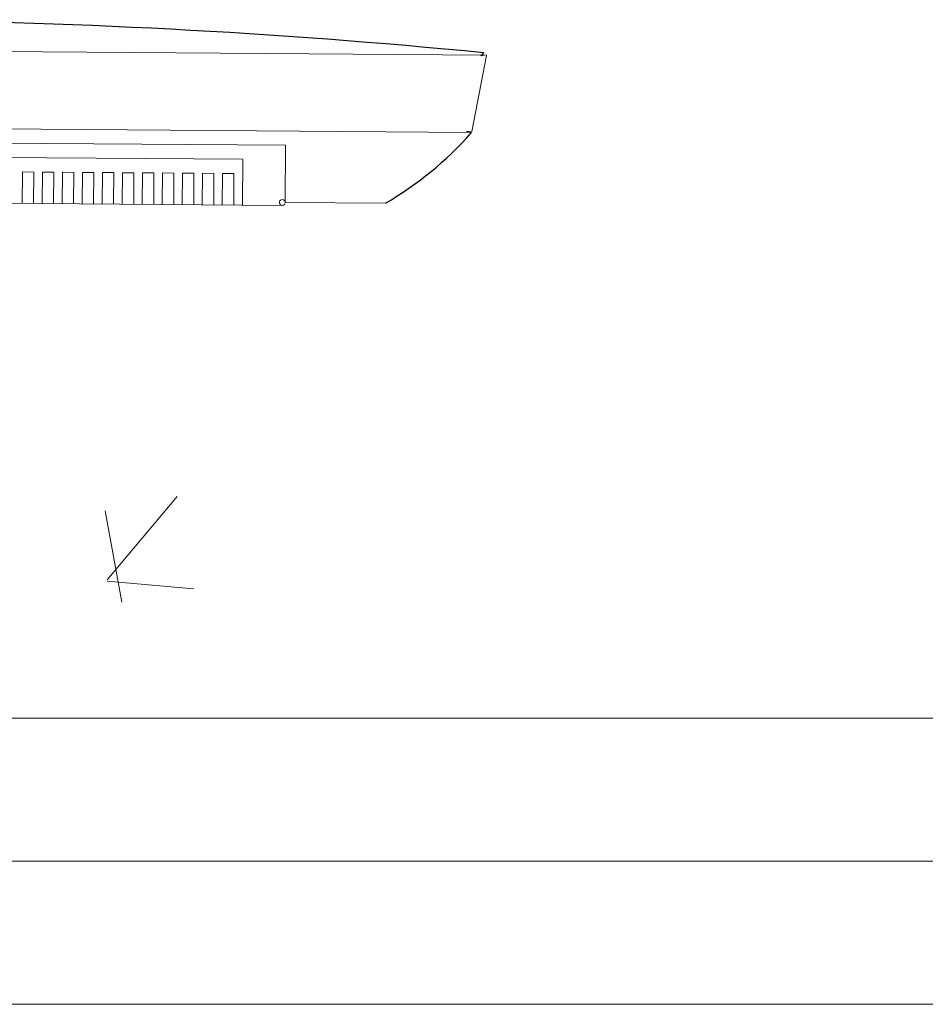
# Model space of a CAD drawing. Header units: feet. Extents: x 8 to 127, y 6 to 90.
# Tile 349 of 538: x 48.488 to 48.647, y 50.05 to 50.222. Entities that reach past the tile are written whole.
import ezdxf

# ---------------------------------------------------------------- set-up
doc = ezdxf.new("R2010")
doc.units = ezdxf.units.FT
doc.header["$MEASUREMENT"] = 0
for name, color, linetype in [('ESQUADRIAS', 252, 'Continuous'), ('MOBILIÁRIO2', 250, 'Continuous'), ('NO ESPESSURA', 250, 'Continuous')]:
    doc.layers.add(name, color=color, linetype=linetype)

msp = doc.modelspace()

# ---------------------------------------------------------------- linework, layer by layer
at = {"layer": 'ESQUADRIAS', "lineweight": 5}
for p, q in [((49.04021551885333, 50.1000442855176), (47.54021551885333, 50.1000442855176)), ((49.04021551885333, 50.07504428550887), (47.54021551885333, 50.07504428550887)), ((49.04021551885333, 50.05004428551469), (47.54021551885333, 50.05004428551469))]:
    msp.add_line(p, q, dxfattribs=at)
at = {"layer": 'MOBILIÁRIO2', "lineweight": 5}
for p, q in [((48.34236467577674, 50.21756642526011), (48.56984796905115, 50.21587605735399)), ((48.34236467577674, 50.21756642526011), (48.56984796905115, 50.21587605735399)), ((48.56727805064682, 50.20252939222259), (48.56983998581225, 50.21581396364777)), ((48.56727805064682, 50.20252939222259), (48.56983998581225, 50.21581396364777)), ((48.5688409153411, 50.21578348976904), (48.56940293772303, 50.21627962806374)), ((48.5688409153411, 50.21578348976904), (48.56940293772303, 50.21627962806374)), ((48.56984810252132, 50.21593911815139), (48.5688409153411, 50.21578348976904)), ((48.56984810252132, 50.21593911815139), (48.5688409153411, 50.21578348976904)), ((48.34477880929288, 50.20404818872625), (48.56723156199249, 50.20239505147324)), ((48.34477880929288, 50.20404818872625), (48.56723156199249, 50.20239505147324)), ((48.56716088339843, 50.2022919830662), (48.56628709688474, 50.20262407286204)), ((48.56628709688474, 50.20262407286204), (48.56727805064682, 50.20252939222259)), ((48.56716088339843, 50.2022919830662), (48.56628709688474, 50.20262407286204)), ((48.56628709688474, 50.20262407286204), (48.56727805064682, 50.20252939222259)), ((48.53471993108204, 50.20013559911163), (48.37725343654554, 50.20130777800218)), ((48.53471993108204, 50.20013559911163), (48.37725343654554, 50.20130777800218)), ((48.53464592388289, 50.19013587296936), (48.53471993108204, 50.20013559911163)), ((48.53464592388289, 50.19013587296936), (48.53471993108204, 50.20013559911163)), ((48.3847201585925, 50.19875244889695), (48.52721620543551, 50.19769106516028)), ((48.3847201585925, 50.19875244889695), (48.52721620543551, 50.19769106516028)), ((48.52721620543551, 50.19769106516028), (48.52715699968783, 50.18969128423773)), ((48.52721620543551, 50.19769106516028), (48.52715699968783, 50.18969128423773)), ((48.48869875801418, 50.1954760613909), (48.48865805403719, 50.18997621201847)), ((48.48869875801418, 50.1954760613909), (48.48865805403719, 50.18997621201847)), ((48.49069870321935, 50.19546125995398), (48.48869875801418, 50.1954760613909)), ((48.49069870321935, 50.19546125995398), (48.48869875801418, 50.1954760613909)), ((48.49065799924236, 50.189961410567), (48.49069870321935, 50.19546125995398)), ((48.49065799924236, 50.189961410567), (48.49069870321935, 50.19546125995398)), ((48.49219866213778, 50.19545015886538), (48.49215795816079, 50.18995030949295)), ((48.49219866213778, 50.19545015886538), (48.49215795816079, 50.18995030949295)), ((48.49419860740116, 50.19543535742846), (48.49219866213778, 50.19545015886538)), ((48.49419860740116, 50.19543535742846), (48.49219866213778, 50.19545015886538)), ((48.49415790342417, 50.18993550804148), (48.49419860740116, 50.19543535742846)), ((48.49415790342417, 50.18993550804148), (48.49419860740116, 50.19543535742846)), ((48.49569856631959, 50.19542425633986), (48.4956578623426, 50.18992440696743)), ((48.49569856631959, 50.19542425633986), (48.4956578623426, 50.18992440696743)), ((48.49769851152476, 50.19540945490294), (48.49569856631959, 50.19542425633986)), ((48.49769851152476, 50.19540945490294), (48.49569856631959, 50.19542425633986)), ((48.49765780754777, 50.18990960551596), (48.49769851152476, 50.19540945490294)), ((48.49765780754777, 50.18990960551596), (48.49769851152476, 50.19540945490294)), ((48.49919847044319, 50.19539835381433), (48.4991577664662, 50.18989850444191)), ((48.49919847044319, 50.19539835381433), (48.4991577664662, 50.18989850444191)), ((48.50119841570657, 50.19538355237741), (48.49919847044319, 50.19539835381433)), ((48.50119841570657, 50.19538355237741), (48.49919847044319, 50.19539835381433)), ((48.50115771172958, 50.18988370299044), (48.50119841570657, 50.19538355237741)), ((48.50115771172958, 50.18988370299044), (48.50119841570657, 50.19538355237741)), ((48.502698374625, 50.19537245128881), (48.50265767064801, 50.18987260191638)), ((48.502698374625, 50.19537245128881), (48.50265767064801, 50.18987260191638)), ((48.50469831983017, 50.19535764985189), (48.502698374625, 50.19537245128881)), ((48.50469831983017, 50.19535764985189), (48.502698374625, 50.19537245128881)), ((48.50465761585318, 50.18985780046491), (48.50469831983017, 50.19535764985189)), ((48.50465761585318, 50.18985780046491), (48.50469831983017, 50.19535764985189)), ((48.5061982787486, 50.19534654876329), (48.50615757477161, 50.18984669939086)), ((48.5061982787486, 50.19534654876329), (48.50615757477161, 50.18984669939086)), ((48.50819822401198, 50.19533174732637), (48.5061982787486, 50.19534654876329)), ((48.50819822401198, 50.19533174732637), (48.5061982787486, 50.19534654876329)), ((48.50815752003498, 50.18983189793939), (48.50819822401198, 50.19533174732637)), ((48.50815752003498, 50.18983189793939), (48.50819822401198, 50.19533174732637)), ((48.50969818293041, 50.19532064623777), (48.50965747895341, 50.18982079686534)), ((48.50969818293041, 50.19532064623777), (48.50965747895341, 50.18982079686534)), ((48.51169812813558, 50.19530584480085), (48.50969818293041, 50.19532064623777)), ((48.51169812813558, 50.19530584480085), (48.50969818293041, 50.19532064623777)), ((48.51165742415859, 50.18980599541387), (48.51169812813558, 50.19530584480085)), ((48.51165742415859, 50.18980599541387), (48.51169812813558, 50.19530584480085)), ((48.51319808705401, 50.19529474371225), (48.51315738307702, 50.18979489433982)), ((48.51319808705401, 50.19529474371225), (48.51315738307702, 50.18979489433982)), ((48.51519803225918, 50.19527994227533), (48.51319808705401, 50.19529474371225)), ((48.51519803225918, 50.19527994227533), (48.51319808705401, 50.19529474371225)), ((48.51515732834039, 50.1897800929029), (48.51519803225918, 50.19527994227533)), ((48.51515732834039, 50.1897800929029), (48.51519803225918, 50.19527994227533)), ((48.51669799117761, 50.19526884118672), (48.51665728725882, 50.1897689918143)), ((48.51669799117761, 50.19526884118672), (48.51665728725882, 50.1897689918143)), ((48.51869793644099, 50.19525403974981), (48.51669799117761, 50.19526884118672)), ((48.51869793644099, 50.19525403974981), (48.51669799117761, 50.19526884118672)), ((48.51865723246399, 50.18975419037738), (48.51869793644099, 50.19525403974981)), ((48.51865723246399, 50.18975419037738), (48.51869793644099, 50.19525403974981)), ((48.52019789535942, 50.1952429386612), (48.52015719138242, 50.18974308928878)), ((48.52019789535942, 50.1952429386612), (48.52015719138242, 50.18974308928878)), ((48.52219784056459, 50.19522813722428), (48.52019789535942, 50.1952429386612)), ((48.52219784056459, 50.19522813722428), (48.52019789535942, 50.1952429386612)), ((48.52215713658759, 50.18972828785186), (48.52219784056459, 50.19522813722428)), ((48.52215713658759, 50.18972828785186), (48.52219784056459, 50.19522813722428)), ((48.52369779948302, 50.19521703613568), (48.52365709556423, 50.18971718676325)), ((48.52369779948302, 50.19521703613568), (48.52365709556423, 50.18971718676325)), ((48.5256977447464, 50.19520223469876), (48.52369779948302, 50.19521703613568)), ((48.5256977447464, 50.19520223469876), (48.52369779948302, 50.19521703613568)), ((48.5256570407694, 50.18970238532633), (48.5256977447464, 50.19520223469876)), ((48.5256570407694, 50.18970238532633), (48.5256977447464, 50.19520223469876)), ((48.37767571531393, 50.19080436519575), (48.53414223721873, 50.18963958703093)), ((48.37767571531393, 50.19080436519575), (48.53414223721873, 50.18963958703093)), ((48.53464592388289, 50.19013587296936), (48.55216001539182, 50.19000625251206)), ((48.53464592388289, 50.19013587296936), (48.55216001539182, 50.19000625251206)), ((49.04021551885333, 50.1000442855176), (47.54021551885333, 50.1000442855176))]:
    msp.add_line(p, q, dxfattribs=at)
at = {"layer": 'MOBILIÁRIO2'}
for centre, radius, start, end in [((48.45083069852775, 49.00723403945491), 1.21484592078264, 84.39886022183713, 94.75122580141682), ((48.45083069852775, 49.00723403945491), 1.21484592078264, 84.39886022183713, 94.75122580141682), ((48.56934091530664, 50.21578348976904), 0.0004999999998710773, 0, 0), ((48.56934091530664, 50.21578348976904), 0.0004999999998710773, 0, 0), ((48.52115029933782, 50.24316998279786), 0.06154660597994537, 300.2544591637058, 318.3805830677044), ((48.52115029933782, 50.24316998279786), 0.06154660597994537, 300.2544591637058, 318.3805830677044), ((48.56678709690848, 50.20262407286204), 0.0004999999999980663, 0, 0), ((48.56678709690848, 50.20262407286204), 0.0004999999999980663, 0, 0)]:
    msp.add_arc(centre, radius, start, end, dxfattribs=at)
at = {"layer": 'MOBILIÁRIO2', "lineweight": 5}
msp.add_arc((48.53414593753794, 50.19013957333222), 0.0005, 0, 336.9561010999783, dxfattribs=at)
msp.add_arc((48.53414593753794, 50.19013957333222), 0.0005, 0, 336.9561010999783, dxfattribs=at)
at = {"layer": 'NO ESPESSURA', "linetype": 'Continuous', "lineweight": 5}
for p, q in [((48.50352293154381, 50.12419713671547), (48.51576803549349, 50.138790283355)), ((48.50609074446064, 50.12031975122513), (48.50315384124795, 50.13624115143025)), ((48.50350377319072, 50.12397717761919), (48.51868578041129, 50.12264892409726))]:
    msp.add_line(p, q, dxfattribs=at)

doc.saveas('drawing.dxf')
